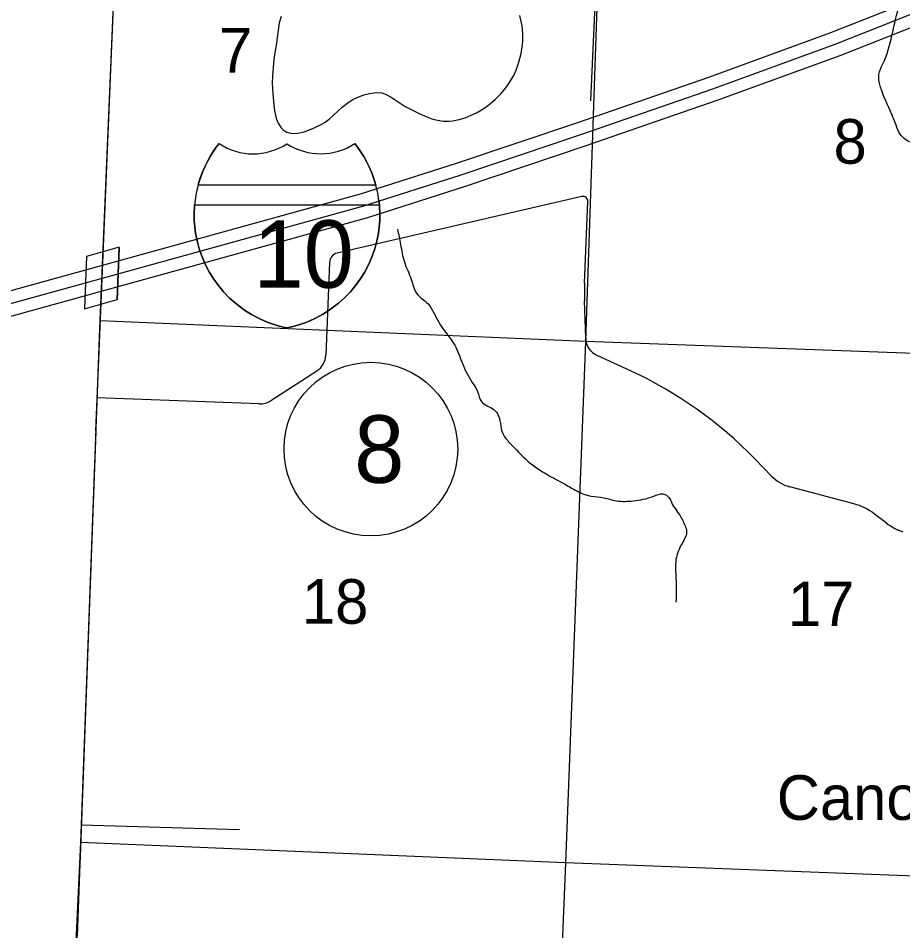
# Model space of a CAD drawing. Extents: x 1219626 to 1426462, y 456797 to 752399.
# Drawn here: x 1247072 to 1255985, y 613588 to 622787 of the extents above; entities that cross this region are included whole.
import ezdxf

# ---------------------------------------------------------------- set-up
doc = ezdxf.new("R2010")
doc.units = 0
for name, color, linetype in [('Bridges', 7, 'Continuous'), ('County Boundary', 7, 'Continuous'), ('Culture Text', 7, 'Continuous'), ('Interstate Divided Highway Outline and Fill', 7, 'Continuous'), ('Interstate Highway Center Lines', 7, 'Continuous'), ('Local Roads Improved', 7, 'Continuous'), ('Local Roads Paved', 7, 'Continuous'), ('Masks', 7, 'Continuous'), ('Masks for Road Features', 7, 'Continuous'), ('Narrow River Creek and Branch and Slough', 7, 'Continuous'), ('Planning Number Interstates', 7, 'Continuous'), ('Roadshields Interstates', 7, 'Continuous'), ('Section Lines', 7, 'Continuous'), ('Section Numbers', 7, 'Continuous'), ('Uninventoried Roads and Features', 7, 'Continuous')]:
    doc.layers.add(name, color=color, linetype=linetype)

msp = doc.modelspace()

# ---------------------------------------------------------------- linework, layer by layer
at = {"layer": 'Bridges'}
for p, q in [((1248089.9, 620474.3), (1248067.8, 619948)), ((1247760.7, 620385.6), (1247738.6, 619859.3))]:
    msp.add_line(p, q, dxfattribs=at)
at = {"layer": 'County Boundary'}
msp.add_lwpolyline([(1248115.1, 624997.1), (1247894.9, 619738.6), (1247700.4, 614477.4), (1247517.1, 609914.3)], dxfattribs=at)
at = {"layer": 'Interstate Divided Highway Outline and Fill'}
for points in [[(1244118.4, 619246.9), (1250519.6, 621015.9), (1251486.6, 621325.4), (1252711.6, 621736.3), (1254029.6, 622193.7), (1255261.1, 622643), (1256882.9, 623287), (1258686.5, 623961.9), (1260838.3, 624861.4), (1262980.6, 625757.9), (1265162.1, 626666.2), (1266077, 627041.9), (1266657.7, 627251.1), (1267451.5, 627509.2), (1268634.8, 627805.5), (1269931.1, 628102.8), (1270899.5, 628312.4)], [(1270953.7, 628068.4), (1269985.5, 627858.8), (1268693.1, 627562.4), (1267520.6, 627268.8), (1266738.8, 627014.6), (1266166.9, 626808.5), (1265257.7, 626435.2), (1263076.9, 625527.2), (1260934.7, 624630.7), (1258778.6, 623729.4), (1256972.9, 623053.7), (1255350.1, 622409.3), (1254113.4, 621958.2), (1252792.3, 621499.7), (1251564.5, 621087.8), (1250591, 620776.3), (1244185, 619005.9)]]:
    msp.add_lwpolyline(points, dxfattribs=at)
at = {"layer": 'Interstate Highway Center Lines'}
msp.add_lwpolyline([(1244151.7, 619126.4), (1250555.3, 620896.1), (1251525.6, 621206.6), (1252752, 621618), (1254071.5, 622075.9), (1255305.6, 622526.1), (1256927.9, 623170.4), (1258732.5, 623845.7), (1260886.5, 624746), (1263028.8, 625642.6), (1265209.9, 626550.7), (1266121.9, 626925.2), (1266698.3, 627132.8), (1267486.1, 627389), (1268664, 627683.9), (1269958.3, 627980.8), (1270926.6, 628190.4)], dxfattribs=at)
at = {"layer": 'Local Roads Improved'}
for p, q in [((1247854.9, 618624), (1247665.2, 613536.2)), ((1247706.9, 614655.7), (1249300.9, 614607))]:
    msp.add_line(p, q, dxfattribs=at)
at = {"layer": 'Local Roads Paved'}
msp.add_line((1247854.9, 618623.8), (1248122.5, 625120.3), dxfattribs=at)
at = {"layer": 'Masks'}
msp.add_lwpolyline([(1248115.1, 624997.1), (1247892.1, 619662.5), (1247698.1, 614421.1), (1247599.4, 611962.8)], dxfattribs=at)
at = {"layer": 'Masks for Road Features'}
for p, q in [((1248089.9, 620479.7), (1247760.7, 620385.6)), ((1248067.8, 619953.3), (1248089.9, 620479.7)), ((1247760.7, 620385.6), (1247738.6, 619859.3)), ((1247738.6, 619859.3), (1248067.8, 619953.3))]:
    msp.add_line(p, q, dxfattribs=at)
at = {"layer": 'Narrow River Creek and Branch and Slough'}
msp.add_lwpolyline([(1249719.9, 622804.5), (1249701.9, 622740.1), (1249672.7, 622539.7), (1249648.4, 622373.3), (1249633, 622206.7), (1249631.7, 622134), (1249637, 622024.6), (1249646.9, 621915.3), (1249654.1, 621854.7), (1249662.5, 621809.9), (1249671.7, 621777), (1249692, 621729.1), (1249722.3, 621683.3), (1249740.8, 621664.1), (1249760, 621650.1), (1249779.5, 621640.2), (1249819.2, 621629.4), (1249856.5, 621627.1), (1249890.6, 621629.9), (1249951.5, 621643), (1250040.7, 621675.7), (1250081.7, 621694.6), (1250118.8, 621713), (1250165.3, 621741.2), (1250204.4, 621770.7), (1250337.2, 621889.4), (1250406.4, 621944.4), (1250443.1, 621967.6), (1250481.6, 621986.6), (1250554.4, 622013.9), (1250612.6, 622029.5), (1250656.8, 622036.6), (1250689.5, 622038.4), (1250736.8, 622034.3), (1250780.9, 622020.3), (1250829.3, 621993.1), (1250899.2, 621943.7), (1250971.2, 621897.4), (1251104.2, 621831), (1251172.1, 621801.1), (1251240.9, 621774.5), (1251280.8, 621762.6), (1251353.7, 621751.3), (1251409.8, 621750.4), (1251452.1, 621753.9), (1251514.9, 621765.5), (1251575.9, 621784.4), (1251637.7, 621809.8), (1251689.4, 621835), (1251774.8, 621885.8), (1251834.8, 621930.2), (1251877.7, 621967.3), (1251938.8, 622029.4), (1251996.2, 622099.6), (1252024, 622139.3), (1252064.6, 622209.3), (1252089.2, 622262.8), (1252118, 622345), (1252138.9, 622430.7), (1252150.6, 622500.5), (1252155.9, 622553.2), (1252157.2, 622632.3), (1252148.8, 622710.2), (1252125.9, 622815)], dxfattribs=at)
for points in [[(1258478.9, 617414.8), (1258452.3, 617461.2), (1258421.5, 617527.8), (1258344.7, 617568.9), (1258267.8, 617574), (1258165.3, 617527.8), (1258047.4, 617517.6), (1257929.5, 617512.5), (1257827, 617507.3), (1257755.2, 617491.9), (1257616.8, 617553.5), (1257498.9, 617650.9), (1257329.8, 617768.9), (1257170.9, 617871.5), (1257073.5, 617968.9), (1256986.4, 618066.3), (1256981.2, 618189.4), (1256960.7, 618317.6), (1256945.3, 618451), (1256971, 618676.6), (1256971, 618810), (1256955.6, 618938.2), (1256930, 619025.4), (1256945.3, 619163.8), (1257001.7, 619540.6), (1257006.9, 619607.3), (1256976.1, 619786.8), (1256924.8, 620074), (1256878.7, 620268.8), (1256812.1, 620540.7), (1256719.8, 620879.1), (1256601.9, 621181.7), (1256566, 621238.1), (1256502.5, 621382.7), (1256415.3, 621475), (1256348.7, 621526.3), (1256266.7, 621536.6), (1256174.4, 621516.1), (1256092.4, 621526.3), (1255959.2, 621618.6), (1255918.2, 621710.9), (1255866.9, 621839.2), (1255779.8, 622039.2), (1255749, 622146.9), (1255743.9, 622218.7), (1255784.9, 622326.4), (1255877.1, 622613.6), (1255923.3, 622813.6), (1255943.8, 622911), (1255943.8, 623003.3), (1255948.9, 623059.7), (1255933.5, 623141.8), (1255907.9, 623249.5), (1255892.5, 623311), (1255866.9, 623377.7), (1255831, 623516.2)], [(1250893.7, 620661.3), (1250924.5, 620507.5), (1250962.9, 620330.5), (1251032.1, 620153.6), (1251085.9, 620015.1), (1251201.3, 619907.4), (1251308.9, 619722.8), (1251470.3, 619492), (1251547.2, 619307.4), (1251647.2, 619115.1), (1251701, 619022.8), (1251739.4, 618922.8), (1251847.1, 618853.5), (1251900.9, 618799.7), (1251954.7, 618599.7), (1252023.9, 618507.3), (1252208.4, 618322.7), (1252408.3, 618184.3), (1252577.5, 618091.9), (1252700.5, 618022.7), (1252846.6, 617968.9), (1252969.6, 617953.5), (1253100.3, 617922.7), (1253269.5, 617922.7), (1253369.4, 617938.1), (1253477.1, 617968.9), (1253569.3, 617991.9), (1253630.8, 617953.5), (1253653.9, 617907.3), (1253738.5, 617776.5), (1253792.3, 617668.8), (1253807.7, 617615), (1253761.5, 617491.9), (1253700, 617330.4), (1253700, 617138), (1253700, 616899.6)]]:
    msp.add_spline(points, degree=3, dxfattribs=at)
at = {"layer": 'Planning Number Interstates'}
msp.add_circle((1250625, 618443.9), 875, dxfattribs=at)
at = {"layer": 'Roadshields Interstates'}
for p, q in [((1248884.1, 621103.7), (1248885.6, 621109.1)), ((1250675.4, 621103.7), (1248884.1, 621103.7)), ((1250711.1, 620903.7), (1248848.5, 620903.8)), ((1250705.4, 620953.7), (1250711.1, 620903.7))]:
    msp.add_line(p, q, dxfattribs=at)
for points in [[(1249095.6, 621524.1), (1249064.3, 621482.9), (1249043.9, 621453.8), (1249005.5, 621393.4), (1248977.3, 621342.9), (1248953.9, 621295.9), (1248924.5, 621227.6), (1248896.3, 621147.6), (1248876.7, 621076.7), (1248871.8, 621053.7)], [(1248885.6, 621109.1), (1248884.2, 621103.8), (1248896.3, 621147.6), (1248924.5, 621227.6), (1248953.9, 621295.9), (1248977.3, 621342.9), (1249005.5, 621393.4), (1249043.9, 621453.8), (1249064.3, 621482.9), (1249095.6, 621524.1)], [(1250687.8, 621053.7), (1250682.9, 621076.7), (1250663.3, 621147.6), (1250635.1, 621227.6), (1250605.7, 621295.9), (1250582.3, 621342.9), (1250554, 621393.4), (1250515.7, 621453.8), (1250495.3, 621482.9), (1250463.9, 621524.1)], [(1250463.9, 621524.1), (1250495.3, 621482.9), (1250515.7, 621453.8), (1250554, 621393.4), (1250582.3, 621342.9), (1250605.7, 621295.9), (1250635.1, 621227.6), (1250663.3, 621147.6), (1250675.4, 621103.7)], [(1248861.5, 621003.8), (1248854.2, 620953.8)], [(1248871.8, 621053.7), (1248862.2, 621008.2), (1248861.5, 621003.8)], [(1250698, 621003.7), (1250697.4, 621008.2), (1250687.8, 621053.7)], [(1250705.4, 620953.7), (1250698, 621003.7)], [(1248854.2, 620953.8), (1248851.6, 620936.1), (1248847.3, 620892.1), (1248844, 620814.8), (1248845.2, 620749.4), (1248850.2, 620683.1), (1248858.4, 620620.9), (1248873.1, 620544.9), (1248895.4, 620462), (1248916.8, 620399), (1248944, 620332.4), (1248975.2, 620267.7), (1248999.9, 620222.9), (1249042.1, 620155.5), (1249078.1, 620105), (1249139.1, 620030.9), (1249202, 619965.9), (1249259.5, 619914.5), (1249352.9, 619844.2), (1249422.1, 619800.8), (1249506.8, 619756.4), (1249580.6, 619724.6), (1249669.8, 619693.9), (1249729.3, 619677.8), (1249779.8, 619666.7)], [(1248848.5, 620903.8), (1248848.9, 620905), (1248847.3, 620892.1), (1248844, 620814.8), (1248845.2, 620749.4), (1248850.2, 620683.1), (1248858.4, 620620.9), (1248873.1, 620544.9), (1248895.4, 620462), (1248916.8, 620399), (1248944, 620332.4), (1248975.2, 620267.7), (1248999.9, 620222.9), (1249042.1, 620155.5), (1249078.1, 620105), (1249139.1, 620030.9), (1249202, 619965.9), (1249259.5, 619914.5), (1249352.9, 619844.2), (1249422.1, 619800.8), (1249506.8, 619756.4), (1249580.6, 619724.6), (1249669.8, 619693.9), (1249729.3, 619677.8), (1249779.8, 619666.7)], [(1249779.8, 619666.7), (1249729.3, 619677.8), (1249669.8, 619693.9), (1249580.6, 619724.6), (1249506.8, 619756.4), (1249422.1, 619800.8), (1249352.9, 619844.2), (1249259.5, 619914.5), (1249202, 619965.9), (1249139.1, 620030.9), (1249078.1, 620105), (1249042.1, 620155.5), (1248999.9, 620222.9), (1248975.2, 620267.7), (1248944, 620332.4), (1248916.8, 620399), (1248895.4, 620462), (1248873.1, 620544.9), (1248858.4, 620620.9), (1248850.2, 620683.1), (1248845.2, 620749.4), (1248844, 620814.8), (1248847.3, 620892.1), (1248848.5, 620903.8)], [(1249779.8, 619666.7), (1249830.3, 619677.8), (1249889.8, 619693.9), (1249979, 619724.6), (1250052.7, 619756.4), (1250137.4, 619800.8), (1250206.6, 619844.2), (1250300, 619914.5), (1250357.5, 619965.9), (1250420.4, 620030.9), (1250481.5, 620105), (1250517.5, 620155.5), (1250559.7, 620222.9), (1250584.4, 620267.7), (1250615.6, 620332.4), (1250642.8, 620399), (1250664.2, 620462), (1250686.5, 620544.9), (1250701.2, 620620.9), (1250709.4, 620683.1), (1250714.4, 620749.4), (1250715.6, 620814.8), (1250712.2, 620892.1), (1250708, 620936.1), (1250705.4, 620953.7)], [(1249779.8, 619666.7), (1249830.3, 619677.8), (1249889.8, 619693.9), (1249979, 619724.6), (1250052.7, 619756.4), (1250137.4, 619800.8), (1250206.6, 619844.2), (1250300, 619914.5), (1250357.5, 619965.9), (1250420.4, 620030.9), (1250481.5, 620105), (1250517.5, 620155.5), (1250559.7, 620222.9), (1250584.4, 620267.7), (1250615.6, 620332.4), (1250642.8, 620399), (1250664.2, 620462), (1250686.5, 620544.9), (1250701.2, 620620.9), (1250709.4, 620683.1), (1250714.4, 620749.4), (1250715.6, 620814.8), (1250712.2, 620892.1), (1250708, 620936.1), (1250705.4, 620953.7)], [(1250711.1, 620903.7), (1250712.2, 620892.1), (1250715.6, 620814.8), (1250714.4, 620749.4), (1250709.4, 620683.1), (1250701.2, 620620.9), (1250686.5, 620544.9), (1250664.2, 620462), (1250642.8, 620399), (1250615.6, 620332.4), (1250584.4, 620267.7), (1250559.7, 620222.9), (1250517.5, 620155.5), (1250481.5, 620105), (1250420.4, 620030.9), (1250357.5, 619965.9), (1250300, 619914.5), (1250206.6, 619844.2), (1250137.4, 619800.8), (1250052.7, 619756.4), (1249979, 619724.6), (1249889.8, 619693.9), (1249830.3, 619677.8), (1249779.8, 619666.7)]]:
    msp.add_lwpolyline(points, dxfattribs=at)
for centre, radius, start, end in [((1249989.1, 620811.3), 1143, 141.41605, 165.17517), ((1249438.7, 622039.9), 619.4, 236.36906, 303.40952), ((1249438.7, 622039.9), 619.4, 236.36906, 303.40952), ((1249438.7, 622039.9), 619.4, 236.36906, 303.40952), ((1250120.9, 622044.6), 623.4, 236.82864, 303.39279), ((1250120.9, 622044.6), 623.4, 236.82864, 303.39279), ((1250120.9, 622044.6), 623.4, 236.82864, 303.39279)]:
    msp.add_arc(centre, radius, start, end, dxfattribs=at)
at = {"layer": 'Section Lines'}
for p, q in [((1252969.2, 624816.6), (1252787, 619533)), ((1247894.9, 619738.6), (1252787, 619533)), ((1252787, 619533), (1252586, 614274.1)), ((1252787, 619533), (1258020, 619339.4)), ((1252586, 614274.1), (1247700.4, 614477.4)), ((1252586, 614274.1), (1252382.5, 609013.1)), ((1257865.1, 614068.4), (1252586, 614274.1))]:
    msp.add_line(p, q, dxfattribs=at)
msp.add_lwpolyline([(1250131.1, 677591.2), (1249919.8, 672310), (1249707.9, 667130.9), (1249475.5, 661882.8), (1249159.5, 656649.6), (1248971.9, 651482.5), (1248775, 646221.3), (1248620.1, 641022.4), (1248482.1, 635824.6), (1248341.1, 630601.8), (1248115.8, 624997.1), (1247894.9, 619738.6), (1247700.4, 614477.4), (1247450, 609187.6), (1247247.6, 603902.4), (1247043.9, 598549.3), (1246617.2, 598575.9), (1246397.9, 593765.7), (1246284.6, 588496.8), (1246104.2, 583237.6), (1245939.5, 577917.8), (1245646.6, 572676.9)], dxfattribs=at)
at = {"layer": 'Uninventoried Roads and Features'}
for p, q in [((1252969.3, 624817.5), (1252837.2, 621956)), ((1252751.5, 620990.2), (1250285.8, 620419.6)), ((1252778.6, 620117.8), (1252812.8, 620939.4)), ((1250208.5, 620326.2), (1250170.8, 619390.3)), ((1252790.2, 619562.6), (1252777.8, 619939.8)), ((1253241.9, 619232.5), (1252906.2, 619387.5)), ((1250079.4, 619230.3), (1249615.6, 618930.8)), ((1249499.7, 618899), (1247867.4, 618959.9)), ((1254662.4, 618171.9), (1254494.3, 618345.1)), ((1255493.1, 617891.4), (1254846.3, 618064)), ((1255820, 617699.1), (1255701.8, 617789.1))]:
    msp.add_line(p, q, dxfattribs=at)
for centre, radius, start, end in [((1252762.8, 620941.5), 50, 357.62197, 103.03069), ((1250308.4, 620322.1), 100, 103.03069, 177.69349), ((1255176.6, 620018.2), 2400, 177.62197, 181.87318), ((1252990.1, 619569.1), 200, 181.87317, 245.20754), ((1249970.9, 619398.3), 200, 302.84957, 357.69349), ((1251480.7, 615419.6), 4200, 44.15026, 65.20754), ((1249507.1, 619098.8), 200, 267.86398, 302.84957), ((1254949.4, 618450.5), 400, 224.15026, 255.05601), ((1255338.4, 617311.7), 600, 52.72342, 75.05601), ((1256183.4, 618176.5), 600, 232.72342, 250.72754)]:
    msp.add_arc(centre, radius, start, end, dxfattribs=at)

# ---------------------------------------------------------------- texts
at = {"layer": 'Culture Text'}
msp.add_text('Canoe Cem.', height=450, rotation=0.00001, dxfattribs=at).set_placement((1254716.3, 614705.7))
at = {"layer": 'Planning Number Interstates'}
msp.add_text('8', height=680, dxfattribs=at).set_placement((1250457, 618103.9))
at = {"layer": 'Roadshields Interstates'}
msp.add_text('10', height=680, dxfattribs=at).set_placement((1249442, 620070.2))
at = {"layer": 'Section Numbers'}
for s, rotation, p in [('7', 0, (1249095, 622239.8)), ('8', 0.00001, (1255287.7, 621321)), ('18', 0.00001, (1249930.5, 616682.8)), ('17', 0.00001, (1254828.2, 616658.7))]:
    msp.add_text(s, height=450, rotation=rotation, dxfattribs=at).set_placement(p)

doc.saveas('drawing.dxf')
